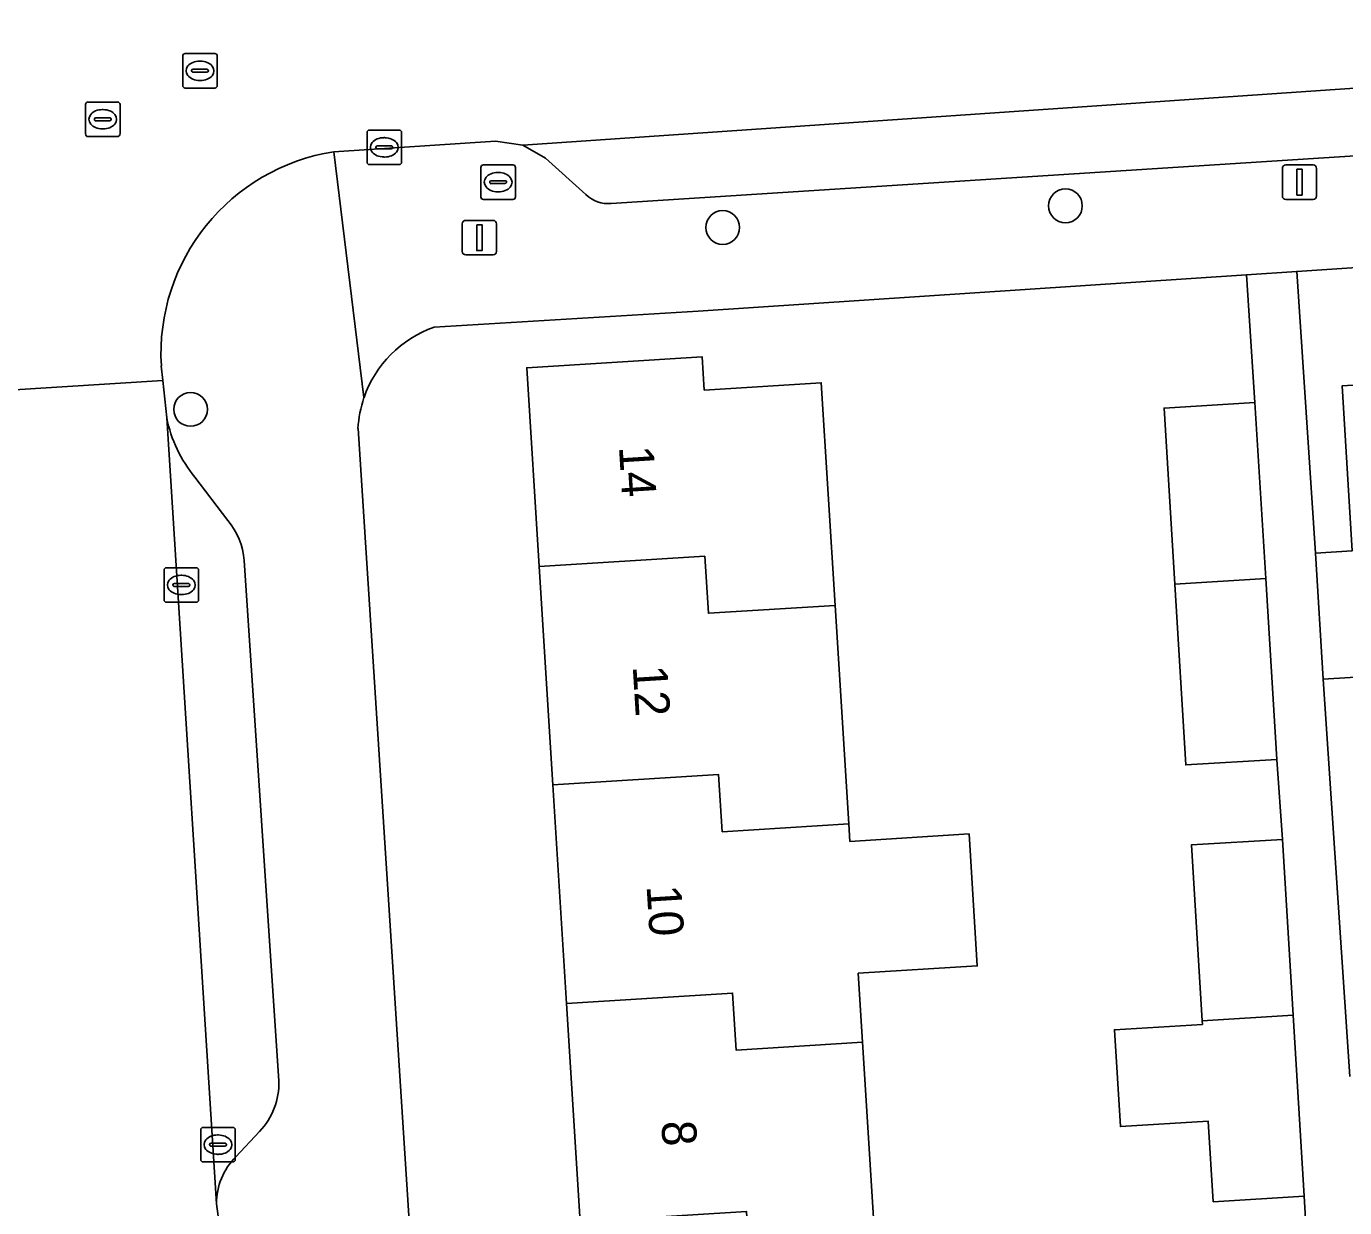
# Model space of a CAD drawing. Extents: x 159680 to 160786, y 387323 to 388340.
# Drawn here: x 160508.01 to 160546.16, y 387547.69 to 387581.88 of the extents above; entities that cross this region are included whole.
import ezdxf

# ---------------------------------------------------------------- set-up
doc = ezdxf.new("R2010")
doc.units = 0
for name, color, linetype in [('IMGEO_Boom', 7, 'Continuous'), ('IMGEO_Brandkraan', 7, 'Continuous'), ('IMGEO_Erf', 7, 'Continuous'), ('IMGEO_Kolk', 7, 'Continuous'), ('IMGEO_Lichtmast', 7, 'Continuous'), ('IMGEO_Muur', 7, 'Continuous'), ('IMGEO_Pand', 7, 'Continuous'), ('IMGEO_Pand_nummerreeks', 7, 'Continuous'), ('IMGEO_Parkeervlak_open', 7, 'Continuous'), ('IMGEO_Rijbaan_lokaal_gesloten', 7, 'Continuous'), ('IMGEO_Rijbaan_lokaal_open', 7, 'Continuous'), ('IMGEO_Rioolput', 7, 'Continuous'), ('IMGEO_Voetpad_open', 7, 'Continuous')]:
    doc.layers.add(name, color=color, linetype=linetype)

msp = doc.modelspace()

# ---------------------------------------------------------------- linework, layer by layer
at = {"layer": 'IMGEO_Boom'}
for centre in [(160538.079, 387576.681), (160528.161, 387576.055), (160512.763, 387570.791)]:
    msp.add_circle(centre, 0.489, dxfattribs=at)
at = {"layer": 'IMGEO_Brandkraan'}
for p, q in [((160521.162, 387576.941), (160521.162, 387577.793)), ((160521.237, 387577.867), (160522.089, 387577.867)), ((160522.163, 387577.793), (160522.163, 387576.941)), ((160521.421, 387577.361), (160521.421, 387577.373)), ((160521.859, 387577.324), (160521.461, 387577.324)), ((160521.464, 387577.41), (160521.862, 387577.41)), ((160521.65, 387577.647), (160521.675, 387577.647)), ((160521.905, 387577.373), (160521.905, 387577.361)), ((160521.673, 387577.087), (160521.648, 387577.087)), ((160522.089, 387576.867), (160521.237, 387576.867))]:
    msp.add_line(p, q, dxfattribs=at)
for points in [[(160521.162, 387576.941), (160521.162, 387577.793)], [(160521.237, 387577.867), (160522.089, 387577.867)], [(160522.163, 387577.793), (160522.163, 387576.941)], [(160522.089, 387576.867), (160521.237, 387576.867)]]:
    msp.add_lwpolyline(points, dxfattribs=at)
for centre, radius, start, end in [((160521.239, 387577.791), 0.0765, 91.552, 178.448), ((160521.239, 387577.791), 0.0765, 91.552, 178.448), ((160522.087, 387577.791), 0.0765, 1.552, 88.448), ((160522.087, 387577.791), 0.0765, 1.552, 88.448), ((160521.461, 387577.37), 0.0403, 85.8775, 175.7526), ((160521.458, 387577.36), 0.0366, 178.938, 274.7102), ((160521.862, 387577.367), 0.043, 264.8664, 352.4533), ((160521.866, 387577.372), 0.0386, 1.7309, 96.639), ((160521.239, 387576.943), 0.0765, 181.552, 268.448), ((160521.239, 387576.943), 0.0765, 181.552, 268.448), ((160522.087, 387576.943), 0.0765, 271.552, 358.448), ((160522.087, 387576.943), 0.0765, 271.552, 358.448)]:
    msp.add_arc(centre, radius, start, end, dxfattribs=at)
for centre, major_axis, ratio, start_param, end_param in [((160521.649, 387577.367), (-0.387, 0.002), 0.722429, 4.712389, 7.853982), ((160521.674, 387577.367), (-0.39, 0.002), 0.717154, 1.570796, 4.712389)]:
    msp.add_ellipse(centre, major_axis=major_axis, ratio=ratio, start_param=start_param, end_param=end_param, dxfattribs=at)
at = {"layer": 'IMGEO_Erf'}
for points in [[(160609.072, 387578.997), (160583.316, 387577.343), (160544.771, 387574.785), (160545.312, 387566.631), (160546.376, 387566.696), (160546.084, 387571.472), (160552.517, 387571.865), (160558.823, 387572.251), (160565.129, 387572.636), (160571.435, 387573.021), (160577.742, 387573.407), (160584.048, 387573.792), (160590.354, 387574.178), (160596.66, 387574.563), (160602.966, 387574.948), (160609.307, 387575.336)], [(160532.606, 387546.157), (160533.003, 387539.836), (160533.4, 387533.515), (160533.804, 387527.073), (160530.154, 387526.844), (160530.093, 387527.813), (160525.282, 387527.511), (160524.835, 387534.638), (160524.438, 387540.959), (160524.041, 387547.28), (160523.644, 387553.602), (160523.247, 387559.924), (160522.85, 387566.244), (160522.489, 387571.997), (160527.564, 387572.316), (160527.625, 387571.349), (160531.011, 387571.562), (160531.415, 387565.12), (160531.812, 387558.799), (160531.844, 387558.291), (160535.289, 387558.507), (160535.529, 387554.688), (160532.084, 387554.472), (160532.209, 387552.478)]]:
    msp.add_lwpolyline(points, close=True, dxfattribs=at)
for points in [[(160544.984, 387548.021), (160542.356, 387547.86), (160542.214, 387550.191), (160539.668, 387550.036), (160539.497, 387552.839), (160542.043, 387552.994), (160542.037, 387553.095), (160541.726, 387558.188), (160544.358, 387558.348), (160544.194, 387560.663), (160541.562, 387560.502), (160541.243, 387565.736), (160540.932, 387570.83), (160543.564, 387570.99), (160543.319, 387574.688), (160527.452, 387573.635), (160519.808, 387573.169)], [(160517.608, 387570.239), (160519.814, 387536.073), (160523.477, 387524.647), (160523.663, 387524.196)], [(160551.96, 387563.38), (160545.535, 387562.987), (160546.311, 387551.487)], [(160525.905, 387522.485), (160526.412, 387522.47), (160546.577, 387521.631), (160546.376, 387527.876), (160543.637, 387527.693), (160543.286, 387532.929), (160545.909, 387533.104), (160545.757, 387535.376), (160543.15, 387535.217), (160542.831, 387540.454), (160542.52, 387545.545), (160545.126, 387545.703), (160544.984, 387548.021)]]:
    msp.add_lwpolyline(points, dxfattribs=at)
for centre, radius, start, end in [((160520.891, 387570.065), 3.287, 109.2306, 161.0795), ((160520.938, 387570.056), 3.336, 161.1957, 176.8523)]:
    msp.add_arc(centre, radius, start, end, dxfattribs=at)
at = {"layer": 'IMGEO_Kolk'}
for p, q in [((160517.868, 387577.949), (160517.868, 387578.801)), ((160517.943, 387578.875), (160518.795, 387578.875)), ((160518.869, 387578.801), (160518.869, 387577.949)), ((160518.17, 387578.418), (160518.568, 387578.418)), ((160518.356, 387578.655), (160518.381, 387578.655)), ((160518.127, 387578.369), (160518.127, 387578.381)), ((160518.565, 387578.332), (160518.167, 387578.332)), ((160518.379, 387578.095), (160518.354, 387578.095)), ((160518.611, 387578.381), (160518.611, 387578.369)), ((160518.795, 387577.875), (160517.943, 387577.875)), ((160512.07, 387566.21), (160512.922, 387566.21)), ((160511.995, 387565.284), (160511.995, 387566.136)), ((160512.483, 387565.99), (160512.508, 387565.99)), ((160512.996, 387566.136), (160512.996, 387565.284)), ((160512.254, 387565.704), (160512.254, 387565.716)), ((160512.692, 387565.667), (160512.294, 387565.667)), ((160512.297, 387565.753), (160512.695, 387565.753)), ((160512.738, 387565.716), (160512.738, 387565.704)), ((160512.922, 387565.21), (160512.07, 387565.21)), ((160512.506, 387565.43), (160512.481, 387565.43)), ((160513.056, 387549.087), (160513.056, 387549.939)), ((160513.131, 387550.013), (160513.983, 387550.013)), ((160514.057, 387549.939), (160514.057, 387549.087)), ((160513.315, 387549.507), (160513.315, 387549.519)), ((160513.753, 387549.47), (160513.355, 387549.47)), ((160513.358, 387549.556), (160513.756, 387549.556)), ((160513.544, 387549.793), (160513.569, 387549.793)), ((160513.799, 387549.519), (160513.799, 387549.507)), ((160513.567, 387549.233), (160513.542, 387549.233)), ((160513.983, 387549.013), (160513.131, 387549.013))]:
    msp.add_line(p, q, dxfattribs=at)
for points in [[(160517.868, 387577.949), (160517.868, 387578.801)], [(160517.943, 387578.875), (160518.795, 387578.875)], [(160518.869, 387578.801), (160518.869, 387577.949)], [(160518.795, 387577.875), (160517.943, 387577.875)], [(160512.07, 387566.21), (160512.922, 387566.21)], [(160511.995, 387565.284), (160511.995, 387566.136)], [(160512.996, 387566.136), (160512.996, 387565.284)], [(160512.922, 387565.21), (160512.07, 387565.21)], [(160513.056, 387549.087), (160513.056, 387549.939)], [(160513.131, 387550.013), (160513.983, 387550.013)], [(160514.057, 387549.939), (160514.057, 387549.087)], [(160513.983, 387549.013), (160513.131, 387549.013)]]:
    msp.add_lwpolyline(points, dxfattribs=at)
for centre, radius, start, end in [((160517.945, 387578.799), 0.0765, 91.552, 178.448), ((160517.945, 387578.799), 0.0765, 91.552, 178.448), ((160518.793, 387578.799), 0.0765, 1.552, 88.448), ((160518.793, 387578.799), 0.0765, 1.552, 88.448), ((160518.167, 387578.378), 0.0403, 85.8775, 175.7526), ((160518.572, 387578.38), 0.0386, 1.7309, 96.639), ((160518.164, 387578.368), 0.0366, 178.938, 274.7102), ((160518.568, 387578.375), 0.043, 264.8664, 352.4533), ((160517.945, 387577.951), 0.0765, 181.552, 268.448), ((160517.945, 387577.951), 0.0765, 181.552, 268.448), ((160518.793, 387577.951), 0.0765, 271.552, 358.448), ((160518.793, 387577.951), 0.0765, 271.552, 358.448), ((160512.072, 387566.134), 0.0765, 91.552, 178.448), ((160512.072, 387566.134), 0.0765, 91.552, 178.448), ((160512.92, 387566.134), 0.0765, 1.552, 88.448), ((160512.92, 387566.134), 0.0765, 1.552, 88.448), ((160512.294, 387565.713), 0.0403, 85.8775, 175.7526), ((160512.291, 387565.703), 0.0366, 178.938, 274.7102), ((160512.695, 387565.71), 0.043, 264.8664, 352.4533), ((160512.699, 387565.715), 0.0386, 1.7309, 96.639), ((160512.072, 387565.286), 0.0765, 181.552, 268.448), ((160512.072, 387565.286), 0.0765, 181.552, 268.448), ((160512.92, 387565.286), 0.0765, 271.552, 358.448), ((160512.92, 387565.286), 0.0765, 271.552, 358.448), ((160513.133, 387549.937), 0.0765, 91.552, 178.448), ((160513.133, 387549.937), 0.0765, 91.552, 178.448), ((160513.981, 387549.937), 0.0765, 1.552, 88.448), ((160513.981, 387549.937), 0.0765, 1.552, 88.448), ((160513.355, 387549.516), 0.0403, 85.8775, 175.7526), ((160513.352, 387549.506), 0.0366, 178.938, 274.7102), ((160513.756, 387549.513), 0.043, 264.8664, 352.4533), ((160513.76, 387549.518), 0.0386, 1.7309, 96.639), ((160513.133, 387549.089), 0.0765, 181.552, 268.448), ((160513.133, 387549.089), 0.0765, 181.552, 268.448), ((160513.981, 387549.089), 0.0765, 271.552, 358.448), ((160513.981, 387549.089), 0.0765, 271.552, 358.448)]:
    msp.add_arc(centre, radius, start, end, dxfattribs=at)
for centre, major_axis, ratio, start_param, end_param in [((160518.355, 387578.375), (-0.387, 0.002), 0.722429, 4.712389, 7.853982), ((160518.38, 387578.375), (-0.39, 0.002), 0.717154, 1.570796, 4.712389), ((160512.482, 387565.71), (-0.387, 0.002), 0.722429, 4.712389, 7.853982), ((160512.507, 387565.71), (-0.39, 0.002), 0.717154, 1.570796, 4.712389), ((160513.543, 387549.513), (-0.387, 0.002), 0.722429, 4.712389, 7.853982), ((160513.568, 387549.513), (-0.39, 0.002), 0.717154, 1.570796, 4.712389)]:
    msp.add_ellipse(centre, major_axis=major_axis, ratio=ratio, start_param=start_param, end_param=end_param, dxfattribs=at)
at = {"layer": 'IMGEO_Lichtmast'}
for p, q in [((160544.357, 387576.967), (160544.357, 387577.767)), ((160544.357, 387577.767), (160544.357, 387576.967)), ((160544.457, 387577.867), (160545.247, 387577.867)), ((160545.247, 387577.867), (160544.457, 387577.867)), ((160545.347, 387577.767), (160545.347, 387576.967)), ((160545.347, 387576.967), (160545.347, 387577.767)), ((160545.247, 387576.867), (160544.457, 387576.867)), ((160544.457, 387576.867), (160545.247, 387576.867)), ((160520.626, 387575.362), (160520.626, 387576.162)), ((160520.626, 387576.162), (160520.626, 387575.362)), ((160520.726, 387576.262), (160521.516, 387576.262)), ((160521.516, 387576.262), (160520.726, 387576.262)), ((160521.616, 387576.162), (160521.616, 387575.362)), ((160521.616, 387575.362), (160521.616, 387576.162)), ((160521.516, 387575.262), (160520.726, 387575.262)), ((160520.726, 387575.262), (160521.516, 387575.262))]:
    msp.add_line(p, q, dxfattribs=at)
for points in [[(160544.777, 387577.742), (160544.927, 387577.742), (160544.927, 387576.992), (160544.777, 387576.992), (160544.777, 387577.742)], [(160521.046, 387576.137), (160521.196, 387576.137), (160521.196, 387575.387), (160521.046, 387575.387), (160521.046, 387576.137)]]:
    msp.add_lwpolyline(points, dxfattribs=at)
for centre, start, end in [((160544.457, 387577.767), 90, 180), ((160544.457, 387577.767), 90, 180), ((160545.247, 387577.767), 0, 90), ((160545.247, 387577.767), 360, 90), ((160544.457, 387576.967), 180, 270), ((160544.457, 387576.967), 180, 270), ((160545.247, 387576.967), 270, 0), ((160545.247, 387576.967), 270, 0), ((160520.726, 387576.162), 90, 180), ((160520.726, 387576.162), 90, 180), ((160521.516, 387576.162), 0, 90), ((160521.516, 387576.162), 360, 90), ((160520.726, 387575.362), 180, 270), ((160520.726, 387575.362), 180, 270), ((160521.516, 387575.362), 270, 0), ((160521.516, 387575.362), 270, 0)]:
    msp.add_arc(centre, 0.1, start, end, dxfattribs=at)
at = {"layer": 'IMGEO_Muur'}
msp.add_lwpolyline([(160527.452, 387573.635), (160543.319, 387574.688), (160543.331, 387574.689)], dxfattribs=at)
at = {"layer": 'IMGEO_Pand'}
for points in [[(160531.415, 387565.12), (160531.011, 387571.562), (160527.625, 387571.349), (160527.564, 387572.316), (160522.489, 387571.997), (160522.85, 387566.244), (160527.644, 387566.543), (160527.747, 387564.89)], [(160551.738, 387567.021), (160552.804, 387567.085), (160552.517, 387571.865), (160546.084, 387571.472), (160546.376, 387566.696), (160545.312, 387566.631), (160545.535, 387562.987), (160551.96, 387563.38)], [(160543.874, 387565.901), (160543.564, 387570.99), (160540.932, 387570.83), (160541.243, 387565.736)], [(160527.747, 387564.89), (160527.644, 387566.543), (160522.85, 387566.244), (160523.247, 387559.924), (160528.044, 387560.223), (160528.147, 387558.57), (160531.812, 387558.799), (160531.415, 387565.12)], [(160541.243, 387565.736), (160541.562, 387560.502), (160544.194, 387560.663), (160543.874, 387565.901)], [(160535.289, 387558.507), (160531.844, 387558.291), (160531.812, 387558.799), (160528.147, 387558.57), (160528.044, 387560.223), (160523.247, 387559.924), (160523.644, 387553.602), (160528.445, 387553.901), (160528.548, 387552.248), (160532.209, 387552.478), (160532.084, 387554.472), (160535.529, 387554.688)], [(160544.358, 387558.348), (160541.726, 387558.188), (160542.037, 387553.095), (160544.668, 387553.261)], [(160528.548, 387552.248), (160528.445, 387553.901), (160523.644, 387553.602), (160524.041, 387547.28), (160528.845, 387547.58), (160528.948, 387545.927), (160532.606, 387546.157), (160532.209, 387552.478)], [(160544.668, 387553.261), (160542.037, 387553.095), (160542.043, 387552.994), (160539.497, 387552.839), (160539.668, 387550.036), (160542.214, 387550.191), (160542.356, 387547.86), (160544.984, 387548.021), (160544.988, 387548.021)]]:
    msp.add_lwpolyline(points, close=True, dxfattribs=at)
at = {"layer": 'IMGEO_Parkeervlak_open'}
for points in [[(160688.994, 387587.58), (160690.222, 387588.797), (160690.811, 387589.28), (160653.704, 387586.943), (160640.868, 387586.153), (160581.804, 387582.428), (160570.096, 387581.71), (160522.381, 387578.44), (160523.03, 387578.059), (160524.203, 387577.006)], [(160524.931, 387576.751), (160688.268, 387587.229)], [(160512.072, 387570.55), (160513.513, 387547.801)], [(160513.842, 387567.574), (160512.887, 387568.833)], [(160515.318, 387551.359), (160514.314, 387566.418)], [(160514.07, 387549.163), (160514.756, 387549.891)]]:
    msp.add_lwpolyline(points, dxfattribs=at)
for centre, radius, start, end in [((160524.837, 387577.649), 0.903, 225.4127, 275.9792), ((160515.914, 387571.322), 3.919, 191.3588, 219.4254), ((160512.311, 387566.275), 2.008, 4.0932, 40.3277), ((160513.265, 387551.303), 2.053, 316.5464, 1.5565), ((160515.448, 387547.804), 1.935, 135.4131, 180.1019)]:
    msp.add_arc(centre, radius, start, end, dxfattribs=at)
at = {"layer": 'IMGEO_Rijbaan_lokaal_gesloten'}
msp.add_lwpolyline([(160514.668, 387540.653), (160513.624, 387546.939), (160513.513, 387547.801), (160512.072, 387570.55), (160511.958, 387571.631), (160505.967, 387571.256), (160507.572, 387546.897)], dxfattribs=at)
at = {"layer": 'IMGEO_Rijbaan_lokaal_open'}
for points in [[(160516.911, 387578.248), (160521.583, 387578.558), (160522.381, 387578.44), (160570.096, 387581.71)], [(160505.963, 387571.452), (160505.967, 387571.256), (160511.958, 387571.631), (160511.916, 387572.05)]]:
    msp.add_lwpolyline(points, dxfattribs=at)
msp.add_arc((160517.821, 387572.403), 5.915, 98.8458, 183.4231, dxfattribs=at)
at = {"layer": 'IMGEO_Rioolput'}
for p, q in [((160512.61, 387581.09), (160513.462, 387581.09)), ((160512.535, 387580.164), (160512.535, 387581.016)), ((160513.023, 387580.87), (160513.048, 387580.87)), ((160513.536, 387581.016), (160513.536, 387580.164)), ((160512.794, 387580.584), (160512.794, 387580.596)), ((160513.232, 387580.547), (160512.834, 387580.547)), ((160512.837, 387580.633), (160513.235, 387580.633)), ((160513.278, 387580.596), (160513.278, 387580.584)), ((160513.462, 387580.09), (160512.61, 387580.09)), ((160513.046, 387580.31), (160513.021, 387580.31)), ((160509.721, 387578.761), (160509.721, 387579.613)), ((160509.796, 387579.687), (160510.648, 387579.687)), ((160510.722, 387579.613), (160510.722, 387578.761)), ((160509.98, 387579.181), (160509.98, 387579.193)), ((160510.023, 387579.23), (160510.421, 387579.23)), ((160510.209, 387579.467), (160510.234, 387579.467)), ((160510.464, 387579.193), (160510.464, 387579.181)), ((160510.418, 387579.144), (160510.02, 387579.144)), ((160510.232, 387578.907), (160510.207, 387578.907)), ((160510.648, 387578.687), (160509.796, 387578.687))]:
    msp.add_line(p, q, dxfattribs=at)
for points in [[(160512.61, 387581.09), (160513.462, 387581.09)], [(160512.535, 387580.164), (160512.535, 387581.016)], [(160513.536, 387581.016), (160513.536, 387580.164)], [(160513.462, 387580.09), (160512.61, 387580.09)], [(160509.721, 387578.761), (160509.721, 387579.613)], [(160509.796, 387579.687), (160510.648, 387579.687)], [(160510.722, 387579.613), (160510.722, 387578.761)], [(160510.648, 387578.687), (160509.796, 387578.687)]]:
    msp.add_lwpolyline(points, dxfattribs=at)
for centre, radius, start, end in [((160512.612, 387581.014), 0.0765, 91.552, 178.448), ((160512.612, 387581.014), 0.0765, 91.552, 178.448), ((160513.46, 387581.014), 0.0765, 1.552, 88.448), ((160513.46, 387581.014), 0.0765, 1.552, 88.448), ((160512.834, 387580.593), 0.0403, 85.8775, 175.7526), ((160512.831, 387580.583), 0.0366, 178.938, 274.7102), ((160513.235, 387580.59), 0.043, 264.8664, 352.4533), ((160513.239, 387580.595), 0.0386, 1.7309, 96.639), ((160512.612, 387580.166), 0.0765, 181.552, 268.448), ((160512.612, 387580.166), 0.0765, 181.552, 268.448), ((160513.46, 387580.166), 0.0765, 271.552, 358.448), ((160513.46, 387580.166), 0.0765, 271.552, 358.448), ((160509.798, 387579.611), 0.0765, 91.552, 178.448), ((160509.798, 387579.611), 0.0765, 91.552, 178.448), ((160510.646, 387579.611), 0.0765, 1.552, 88.448), ((160510.646, 387579.611), 0.0765, 1.552, 88.448), ((160510.02, 387579.19), 0.0403, 85.8775, 175.7526), ((160510.017, 387579.18), 0.0366, 178.938, 274.7102), ((160510.421, 387579.187), 0.043, 264.8664, 352.4533), ((160510.425, 387579.192), 0.0386, 1.7309, 96.639), ((160509.798, 387578.763), 0.0765, 181.552, 268.448), ((160509.798, 387578.763), 0.0765, 181.552, 268.448), ((160510.646, 387578.763), 0.0765, 271.552, 358.448), ((160510.646, 387578.763), 0.0765, 271.552, 358.448)]:
    msp.add_arc(centre, radius, start, end, dxfattribs=at)
for centre, major_axis, ratio, start_param, end_param in [((160513.022, 387580.59), (-0.387, 0.002), 0.722429, 4.712389, 7.853982), ((160513.047, 387580.59), (-0.39, 0.002), 0.717154, 1.570796, 4.712389), ((160510.208, 387579.187), (-0.387, 0.002), 0.722429, 4.712389, 7.853982), ((160510.233, 387579.187), (-0.39, 0.002), 0.717154, 1.570796, 4.712389)]:
    msp.add_ellipse(centre, major_axis=major_axis, ratio=ratio, start_param=start_param, end_param=end_param, dxfattribs=at)
at = {"layer": 'IMGEO_Voetpad_open'}
for points in [[(160688.268, 387587.229), (160524.931, 387576.751)], [(160524.203, 387577.006), (160523.03, 387578.059), (160522.381, 387578.44), (160521.583, 387578.558), (160516.911, 387578.248), (160517.781, 387571.131)], [(160517.781, 387571.131), (160516.911, 387578.248)], [(160519.808, 387573.169), (160527.452, 387573.635), (160543.319, 387574.688), (160544.771, 387574.785), (160583.316, 387577.343)], [(160546.311, 387551.487), (160545.535, 387562.987), (160545.312, 387566.631), (160544.771, 387574.785), (160543.319, 387574.688), (160543.564, 387570.99), (160543.874, 387565.901), (160544.194, 387560.663), (160544.358, 387558.348), (160544.668, 387553.261), (160544.988, 387548.021), (160544.984, 387548.021), (160545.126, 387545.703), (160545.152, 387545.705), (160545.462, 387540.62), (160545.782, 387535.378), (160545.757, 387535.376), (160545.909, 387533.104), (160546.025, 387533.112), (160546.376, 387527.876)], [(160511.916, 387572.05), (160511.958, 387571.631), (160512.072, 387570.55)], [(160523.663, 387524.196), (160523.477, 387524.647), (160519.814, 387536.073), (160517.608, 387570.239)], [(160512.887, 387568.833), (160513.842, 387567.574)], [(160514.314, 387566.418), (160515.318, 387551.359)], [(160514.756, 387549.891), (160514.07, 387549.163)], [(160513.513, 387547.801), (160513.624, 387546.939), (160521.823, 387521.321)]]:
    msp.add_lwpolyline(points, dxfattribs=at)
for centre, radius, start, end in [((160517.821, 387572.403), 5.915, 98.8458, 183.4231), ((160524.837, 387577.649), 0.903, 225.4127, 275.9792), ((160520.891, 387570.065), 3.287, 109.2306, 161.0795), ((160520.938, 387570.056), 3.336, 161.1957, 176.8523), ((160515.914, 387571.322), 3.919, 191.3588, 219.4254), ((160512.311, 387566.275), 2.008, 4.0932, 40.3277), ((160513.265, 387551.303), 2.053, 316.5464, 1.5565), ((160515.448, 387547.804), 1.935, 135.4131, 180.1019)]:
    msp.add_arc(centre, radius, start, end, dxfattribs=at)

# ---------------------------------------------------------------- texts
at = {"layer": 'IMGEO_Pand_nummerreeks'}
for s, rotation, p in [('14', 273.5925, (160525.157, 387569.711)), ('12', 273.5925, (160525.556, 387563.359)), ('10', 273.5922, (160525.957, 387556.998)), ('8', 273.5925, (160526.383, 387550.183))]:
    msp.add_text(s, height=1, rotation=rotation, dxfattribs=at).set_placement(p)

doc.saveas('drawing.dxf')
